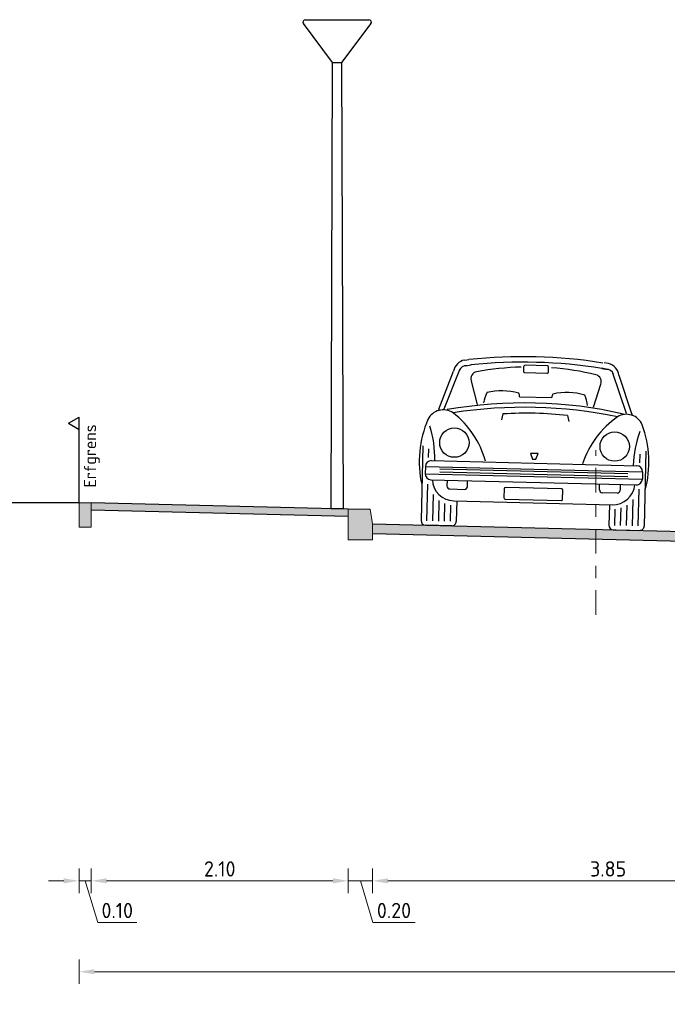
# Model space of a CAD drawing. Header units: metres. Extents: x 104013 to 108981, y 427946 to 428479.
# Tile 291 of 330: x 108870.72 to 108876.01, y 428317.32 to 428325.37. Entities that reach past the tile are written whole.
import ezdxf

# ---------------------------------------------------------------- set-up
doc = ezdxf.new("R2010")
doc.units = ezdxf.units.M
doc.linetypes.add('AM-AS', pattern=[16, 10, -2, 2, -2])
doc.layers.get('DefPoints').update_dxf_attribs({"color": 211, "lineweight": 18})
for name, color, linetype, lineweight in [('N-WE-GR-BOOM-SD', 90, 'Continuous', 25), ('N-WE-IE-MEUBILAIR_WEGMEUBILAIR_LICHTMAST-SD', 251, 'Continuous', 25), ('N-WE-OG-TERREIN_ERF-SD', 7, 'Continuous', 25), ('N-WE-VH-KANTVERHARDING-M', 7, 'Continuous', 18), ('N-WE-VH-VERHARDING-GD', 7, 'Continuous', 25), ('N-XX-AM-AS-GD', 10, 'AM-AS', 0), ('N-XX-GW-GROND-GD', 7, 'Continuous', 25), ('N-XX-VH-KANTOPSLUITING_OPSLUITBAND-SD', 150, 'Continuous', 0), ('N-XX-VH-KANTOPSLUITING_TROTTOIRBAND-SD', 210, 'Continuous', 0), ('X-XX-AL-AANKLEDING-SD', 251, 'Continuous', 25), ('X-XX-AL-T25', 7, 'Continuous', 25)]:
    doc.layers.add(name, color=color, linetype=linetype, lineweight=lineweight)
doc.layers.add('N-WE-VH-VERHARDING-AP_RIJBAAN-ELEMENT', color=7, linetype='Continuous', true_color=0x7f4f3f)
doc.layers.add('N-WE-VH-VERHARDING-AP_VOETPAD', color=7, linetype='Continuous', true_color=0xdbdbdb)
doc.styles.add('NLCS-ISO-M50-T25', font='NLCS-ISO.ttf', dxfattribs={"height": 0.125})
doc.dimstyles.new('NLCS-M50-T25-PIJL_l2_h1', dxfattribs={"dimscale": 0.05, "dimtxt": 2.5, "dimasz": 2.5, "dimexe": 2, "dimexo": 2, "dimgap": 0.7, "dimtad": 1, "dimzin": 0, "dimdsep": 46, "dimtxsty": 'NLCS-ISO-M50-T25', "dimcen": 2.5, "dimdle": 2, "dimclrd": 256, "dimclre": 256, "dimclrt": 256, "dimadec": 1, "dimazin": 0, "dimtfac": 1, "dimtofl": 0, "dimtmove": 1, "dimatfit": 0, "dimfxl": 2, "dimfxlon": 1, "dimtfillclr": 256, "dimtolj": 1, "dimtzin": 0, "dimlwd": 18, "dimlwe": 18, "dimarcsym": 0})

# ---------------------------------------------------------------- blocks, each defined once
blk = doc.blocks.new('lichtmast2')
for points in [[(-0.037, 3.6498), (-0.276, 3.9678)], [(-0.26, 3.9998), (0.0358, 3.9998)], [(-0.0001, 3.9998), (0.2599, 3.9998)], [(0.2759, 3.9678), (0.037, 3.6498)], [(0.037, 3.6498), (0.05, -0.0002), (-0.05, 0.0002), (-0.0372, 3.6498)], [(-0.037, 3.6498), (0.0368, 3.6498)]]:
    blk.add_lwpolyline(points)
for centre, start, end in [((-0.26, 3.9798), 90, 216.93067), ((0.2599, 3.9798), 323.08923, 90)]:
    blk.add_arc(centre, 0.02, start, end)
blk = doc.blocks.new('N-SVH-KANTOPSLUITING_OB_100X200-D')
blk.add_hatch(color=253).paths.add_polyline_path([(-0.1, -0.2), (0, -0.2), (0, 0), (-0.1, 0)])
at = {"flags": 128}
blk.add_lwpolyline([(-0.1, -0.2), (0, -0.2), (0, 0), (-0.1, 0)], close=True, dxfattribs=at)
blk = doc.blocks.new('SOG-ERFGRENS_LINKS-D')
for p, q in [((-0.433, 3.25), (0, 3.5)), ((-0.433, 3.25), (0, 3)), ((0, 3), (0, 3.5)), ((0, 0), (0, 3))]:
    blk.add_line(p, q)
blk = doc.blocks.new('N-SVH-KANTOPSLUITING_TB_180 200X250-D')
blk.add_hatch(color=8).paths.add_polyline_path([(-0.2, -0.12), (-0.2, -0.25), (0, -0.25), (0, 0), (-0.18, 0)])
at = {"flags": 128}
blk.add_lwpolyline([(-0.2, -0.12), (-0.2, -0.25), (0, -0.25), (0, 0), (-0.18, 0)], close=True, dxfattribs=at)
blk = doc.blocks.new('SAL-AANKLEDING_AUTO1_VOORAANZICHT-D')
for p, q in [((-0.5876, 1.3569), (-0.5536, 1.3618)), ((-0.5803, 1.3093), (-0.5348, 1.3187)), ((0.5341, 1.3169), (0.5662, 1.3111)), ((0.5803, 1.3093), (0.5348, 1.3187)), ((0.5876, 1.3569), (0.5536, 1.3618)), ((-0.788, 0.9516), (-0.6767, 1.2627)), ((-0.7458, 0.9537), (-0.6266, 1.2794)), ((0.7458, 0.9537), (0.6266, 1.2794)), ((0.788, 0.9516), (0.6767, 1.2627)), ((-0.474, 0.9976), (-0.5291, 1.1871)), ((0.474, 0.9976), (0.5291, 1.1871)), ((-0.132, 1.068), (0.132, 1.068)), ((-0.788, 0.9515), (-0.7925, 0.9394)), ((-0.264, 0.924), (-0.276, 0.876)), ((0.264, 0.924), (0.276, 0.876)), ((0.788, 0.9515), (0.7924, 0.9396)), ((-0.912, 0.648), (-0.912, 0.036)), ((0.912, 0.648), (0.912, 0.036)), ((-0.864, 0.552), (-0.864, 0.624)), ((0.0308, 0.607), (-0.031, 0.607)), ((-0.031, 0.607), (-0.0133, 0.5598)), ((0.0132, 0.5598), (0.0308, 0.607)), ((0.864, 0.552), (0.864, 0.624)), ((-0.84, 0.528), (0.84, 0.528)), ((-0.0133, 0.5598), (0.0132, 0.5598)), ((-0.888, 0.48), (-0.888, 0.42)), ((-0.888, 0.48), (0.888, 0.48)), ((-0.888, 0.42), (0.888, 0.42)), ((-0.768, 0.462), (0.768, 0.462)), ((-0.768, 0.4388), (0.768, 0.4388)), ((0.888, 0.48), (0.888, 0.42)), ((-0.864, 0.036), (-0.864, 0.336)), ((-0.84, 0.372), (0.84, 0.372)), ((-0.708, 0.372), (-0.708, 0.324)), ((-0.54, 0.324), (-0.54, 0.372)), ((0.228, 0.324), (-0.228, 0.324)), ((0.54, 0.324), (0.54, 0.372)), ((0.708, 0.372), (0.708, 0.324)), ((0.864, 0.036), (0.864, 0.336)), ((-0.816, 0.036), (-0.816, 0.252)), ((-0.684, 0.3), (-0.564, 0.3)), ((-0.24, 0.312), (-0.24, 0.24)), ((0.24, 0.24), (0.24, 0.312)), ((0.684, 0.3), (0.564, 0.3)), ((0.816, 0.036), (0.816, 0.252)), ((-0.768, 0.036), (-0.768, 0.204)), ((-0.72, 0.036), (-0.72, 0.18)), ((-0.672, 0.036), (-0.672, 0.168)), ((-0.648, 0.204), (0.648, 0.204)), ((-0.624, 0.204), (-0.624, 0.036)), ((-0.228, 0.228), (0.228, 0.228)), ((0.624, 0.204), (0.624, 0.036)), ((0.672, 0.036), (0.672, 0.168)), ((0.72, 0.036), (0.72, 0.18)), ((0.768, 0.036), (0.768, 0.204)), ((-0.66, 0), (-0.876, 0)), ((0.66, 0), (0.876, 0))]:
    blk.add_line(p, q)
blk.add_lwpolyline([(-0.0928, 1.2663), (0.0872, 1.2663, 0.414214), (0.0992, 1.2783), (0.0992, 1.3143, 0.414214), (0.0872, 1.3263), (-0.0928, 1.3263, 0.414214), (-0.1048, 1.3143), (-0.1048, 1.2783, 0.414214)], format="xyb", close=True)
for centre in [(-0.6556, 0.6797), (0.6556, 0.6797)]:
    blk.add_circle(centre, 0.12)
for centre, radius, start, end in [((-0.0087, -2.7425), 4.1401, 82.35937, 97.55513), ((-0.5656, 1.2479), 0.1114, 101.54797, 171.8699), ((-0.5773, 1.2547), 0.0552, 82.03039, 163.42599), ((-0.0087, -2.7478), 4.1004, 82.37879, 97.4119), ((-0.0026, -1.0475), 2.3616, 92.95006, 101.85978), ((0.0026, -1.0475), 2.3616, 78.14022, 87.04994), ((0.5773, 1.2547), 0.0552, 16.57401, 97.96961), ((0.5656, 1.2479), 0.1114, 8.1301, 78.45203), ((-0.477, 1.2082), 0.0562, 101.05346, 201.96142), ((0.477, 1.2082), 0.0562, 338.03858, 78.94654), ((-0.1664, 0.9811), 0.2597, 154.28728, 173.35728), ((-0.2651, 0.5777), 0.5347, 76.29474, 104.58114), ((-0.195, 1.0697), 0.063, 358.49003, 25.78481), ((0.195, 1.0697), 0.063, 154.21519, 181.50997), ((0.2651, 0.5777), 0.5347, 75.41886, 103.70526), ((0.1664, 0.9811), 0.2597, 6.64272, 25.71272), ((0, -2.616), 3.636, 78.57881, 101.42119), ((0, -2.8092), 3.7932, 79.79567, 100.20433), ((-0.7478, 0.8049), 0.1412, 57.52881, 155.25027), ((-1.1252, 0.3126), 0.761, 16.88134, 53.45503), ((0, -1.974), 2.91, 84.79488, 95.20512), ((1.1252, 0.3126), 0.761, 126.54497, 163.11866), ((0.7478, 0.8049), 0.1412, 24.74973, 122.47119), ((-0.0624, 0.5386), 0.8763, 158.19859, 193.77768), ((-1.7048, 0.5207), 0.8935, 0.49617, 18.78502), ((1.7048, 0.5207), 0.8935, 161.21498, 179.50383), ((0.0624, 0.5386), 0.8763, 346.22232, 21.80141), ((-0.84, 0.48), 0.048, 90, 180), ((0.84, 0.48), 0.048, 0, 90), ((-0.84, 0.42), 0.048, 180, 270), ((0.84, 0.42), 0.048, 270, 0), ((-0.648, 0.3844), 0.1804, 183.94987, 270), ((-0.684, 0.324), 0.024, 180, 270), ((-0.564, 0.324), 0.024, 270, 0), ((-0.228, 0.312), 0.012, 90, 180), ((0.228, 0.312), 0.012, 0, 90), ((0.564, 0.324), 0.024, 180, 270), ((0.648, 0.3844), 0.1804, 270, 356.05013), ((0.684, 0.324), 0.024, 270, 0), ((-0.228, 0.24), 0.012, 180, 270), ((0.228, 0.24), 0.012, 270, 0), ((-0.876, 0.036), 0.036, 180, 270), ((-0.66, 0.036), 0.036, 270, 0), ((0.66, 0.036), 0.036, 180, 270), ((0.876, 0.036), 0.036, 270, 0)]:
    blk.add_arc(centre, radius, start, end)
blk = doc.blocks.new('*D2818')
at = {"layer": 'DefPoints', "color": 0, "transparency": 16777216}
for p in [(108871.3036, 428321.221), (108873.4036, 428321.221), (108873.4036, 428318.3293)]:
    blk.add_point(p, dxfattribs=at)
at = {"layer": 'N-WE-VH-KANTVERHARDING-M', "lineweight": 18, "transparency": 16777216}
for p, q in [((108871.3036, 428318.4293), (108871.3036, 428318.2293)), ((108873.4036, 428318.4293), (108873.4036, 428318.2293)), ((108871.4286, 428318.3293), (108873.2786, 428318.3293))]:
    blk.add_line(p, q, dxfattribs=at)
at = {"layer": 'N-WE-VH-KANTVERHARDING-M', "transparency": 16777216}
for points in [[(108871.4286, 428318.3502), (108871.4286, 428318.3085), (108871.3036, 428318.3293)], [(108873.2786, 428318.3502), (108873.2786, 428318.3085), (108873.4036, 428318.3293)]]:
    blk.add_solid(points, dxfattribs=at)
at = {"layer": 'N-WE-VH-KANTVERHARDING-M', "transparency": 16777216, "insert": (108872.3536, 428318.4268), "char_height": 0.125, "attachment_point": 5, "style": 'NLCS-ISO-M50-T25'}
blk.add_mtext('\\A1;2.10', dxfattribs=at)
blk = doc.blocks.new('*D2819')
at = {"layer": 'DefPoints', "color": 0, "transparency": 16777216}
for p in [(108873.4036, 428321.221), (108873.6036, 428321.1191), (108873.6036, 428318.3293)]:
    blk.add_point(p, dxfattribs=at)
at = {"layer": 'N-WE-VH-KANTVERHARDING-M', "lineweight": 18, "transparency": 16777216}
for p, q in [((108873.4036, 428318.4293), (108873.4036, 428318.2293)), ((108873.6036, 428318.4293), (108873.6036, 428318.2293)), ((108873.2786, 428318.3293), (108873.1536, 428318.3293)), ((108873.4036, 428318.3293), (108873.6036, 428318.3293)), ((108873.5036, 428318.3293), (108873.6056, 428317.9893)), ((108873.7286, 428318.3293), (108873.8536, 428318.3293)), ((108873.6056, 428317.9893), (108873.9506, 428317.9893))]:
    blk.add_line(p, q, dxfattribs=at)
at = {"layer": 'N-WE-VH-KANTVERHARDING-M', "transparency": 16777216}
for points in [[(108873.2786, 428318.3502), (108873.2786, 428318.3085), (108873.4036, 428318.3293)], [(108873.7286, 428318.3502), (108873.7286, 428318.3085), (108873.6036, 428318.3293)]]:
    blk.add_solid(points, dxfattribs=at)
at = {"layer": 'N-WE-VH-KANTVERHARDING-M', "transparency": 16777216, "insert": (108873.7781, 428318.0868), "char_height": 0.125, "attachment_point": 5, "style": 'NLCS-ISO-M50-T25'}
blk.add_mtext('\\A1;0.20', dxfattribs=at)
blk = doc.blocks.new('*D2820')
at = {"layer": 'DefPoints', "color": 0, "transparency": 16777216}
for p in [(108873.6036, 428321.1191), (108877.4536, 428321.0089), (108877.4536, 428318.3293)]:
    blk.add_point(p, dxfattribs=at)
at = {"layer": 'N-WE-VH-KANTVERHARDING-M', "lineweight": 18, "transparency": 16777216}
for p, q in [((108873.6036, 428318.4293), (108873.6036, 428318.2293)), ((108877.4536, 428318.4293), (108877.4536, 428318.2293)), ((108873.7286, 428318.3293), (108877.3286, 428318.3293))]:
    blk.add_line(p, q, dxfattribs=at)
at = {"layer": 'N-WE-VH-KANTVERHARDING-M', "transparency": 16777216}
for points in [[(108873.7286, 428318.3502), (108873.7286, 428318.3085), (108873.6036, 428318.3293)], [(108877.3286, 428318.3502), (108877.3286, 428318.3085), (108877.4536, 428318.3293)]]:
    blk.add_solid(points, dxfattribs=at)
at = {"layer": 'N-WE-VH-KANTVERHARDING-M', "transparency": 16777216, "insert": (108875.5286, 428318.4268), "char_height": 0.125, "attachment_point": 5, "style": 'NLCS-ISO-M50-T25'}
blk.add_mtext('\\A1;3.85', dxfattribs=at)
blk = doc.blocks.new('*D2835')
at = {"layer": 'DefPoints', "color": 0, "transparency": 16777216}
for p in [(108871.2036, 428321.221), (108871.3036, 428321.221), (108871.2036, 428318.3293)]:
    blk.add_point(p, dxfattribs=at)
at = {"layer": 'N-WE-VH-KANTVERHARDING-M', "lineweight": 18, "transparency": 16777216}
for p, q in [((108871.2036, 428318.4293), (108871.2036, 428318.2293)), ((108871.3036, 428318.4293), (108871.3036, 428318.2293)), ((108871.0786, 428318.3293), (108870.9536, 428318.3293)), ((108871.3036, 428318.3293), (108871.2036, 428318.3293)), ((108871.2536, 428318.3293), (108871.3556, 428317.9893)), ((108871.4286, 428318.3293), (108871.5536, 428318.3293)), ((108871.3556, 428317.9893), (108871.6756, 428317.9893))]:
    blk.add_line(p, q, dxfattribs=at)
at = {"layer": 'N-WE-VH-KANTVERHARDING-M', "transparency": 16777216}
for points in [[(108871.0786, 428318.3502), (108871.0786, 428318.3085), (108871.2036, 428318.3293)], [(108871.4286, 428318.3502), (108871.4286, 428318.3085), (108871.3036, 428318.3293)]]:
    blk.add_solid(points, dxfattribs=at)
at = {"layer": 'N-WE-VH-KANTVERHARDING-M', "transparency": 16777216, "insert": (108871.5156, 428318.0868), "char_height": 0.125, "attachment_point": 5, "style": 'NLCS-ISO-M50-T25'}
blk.add_mtext('\\A1;0.10', dxfattribs=at)
blk = doc.blocks.new('*D2836')
at = {"layer": 'DefPoints', "color": 0, "transparency": 16777216}
for p in [(108871.2036, 428321.221), (108905.9039, 428321.221), (108905.9039, 428317.5859)]:
    blk.add_point(p, dxfattribs=at)
at = {"layer": 'N-WE-VH-KANTVERHARDING-M', "lineweight": 18, "transparency": 16777216}
for p, q in [((108871.2036, 428317.6859), (108871.2036, 428317.4859)), ((108905.9039, 428317.6859), (108905.9039, 428317.4859)), ((108871.3286, 428317.5859), (108905.7789, 428317.5859))]:
    blk.add_line(p, q, dxfattribs=at)
at = {"layer": 'N-WE-VH-KANTVERHARDING-M', "transparency": 16777216}
for points in [[(108871.3286, 428317.6067), (108871.3286, 428317.565), (108871.2036, 428317.5859)], [(108905.7789, 428317.6067), (108905.7789, 428317.565), (108905.9039, 428317.5859)]]:
    blk.add_solid(points, dxfattribs=at)
at = {"layer": 'N-WE-VH-KANTVERHARDING-M', "transparency": 16777216, "insert": (108888.5538, 428317.6834), "char_height": 0.125, "attachment_point": 5, "style": 'NLCS-ISO-M50-T25'}
blk.add_mtext('\\A1;34.70', dxfattribs=at)
blk = doc.blocks.new('SGR-BOOM_08')
h = blk.add_hatch()
h.set_pattern_fill('ANSI31', color=256, scale=0.1)
h.paths.add_polyline_path([(1.73, 4.728), (1.139, 3.207), (1.287, 4.867, 0.379438), (-4.678, 1.862), (-2.63, 0.785), (-4.954, 0.896, 0.174893), (-4.385, -2.474), (-3.502, -2.418), (-3.898, -3.187, 0.243959), (0.361, -5.022), (0.419, -3.33), (0.992, -4.936, 0.230155), (4.494, -2.27), (2.563, -0.55), (5.033, -0.13, 0.321944)])
h.paths.add_polyline_path([(0.15, 0, -1), (-0.15, 0, -1)], flags=16)
at = {"ltscale": 20, "flags": 128}
for points in [[(1.287, 4.867), (1.139, 3.207), (1.73, 4.728)], [(-4.954, 0.896), (-2.63, 0.785), (-4.678, 1.862)], [(5.033, -0.13), (2.563, -0.55), (4.494, -2.27)], [(-3.898, -3.187), (-3.502, -2.418), (-4.385, -2.474)], [(0.992, -4.936), (0.419, -3.33), (0.361, -5.022)]]:
    blk.add_lwpolyline(points, dxfattribs=at)
blk.add_lwpolyline([(5.033, -0.13, 0.321944), (1.73, 4.728, 0.321944)], format="xyb", dxfattribs=at)
blk.add_circle((0, 0), 0.15)
at = {"ltscale": 20}
for start, end in [(75.1844, 158.299), (169.749, 209.4302), (281.3601, 333.2046), (219.2667, 274.1068)]:
    blk.add_arc((0, 0), 5.035, start, end, dxfattribs=at)

msp = doc.modelspace()

# ---------------------------------------------------------------- hatches: boundary and pattern name
at = {"layer": 'N-WE-VH-VERHARDING-AP_RIJBAAN-ELEMENT', "linetype": 'ByBlock'}
h = msp.add_hatch(color=256, dxfattribs=at)
h.paths.add_polyline_path([(108875.4286, 428321.204), (108873.6036, 428321.2491), (108873.6036, 428321.1691), (108875.4286, 428321.124)])
h.paths.add_polyline_path([(108877.2536, 428321.1489), (108877.2536, 428321.1589), (108875.4286, 428321.204), (108875.4286, 428321.124), (108877.2536, 428321.0789)])
h.paths.add_polyline_path([(108877.3536, 428321.1489), (108877.2536, 428321.1489), (108877.2536, 428321.0689), (108877.3536, 428321.0689)])
h.paths.add_polyline_path([(108877.4536, 428321.1389), (108877.3536, 428321.1389), (108877.3536, 428321.0689), (108877.3536, 428321.0589), (108877.4536, 428321.0589)])
at = {"layer": 'N-WE-VH-VERHARDING-AP_VOETPAD'}
msp.add_hatch(color=256, dxfattribs=at).paths.add_polyline_path([(108873.4036, 428321.3691), (108871.3036, 428321.421), (108871.3036, 428321.361), (108873.4036, 428321.3091)])

# ---------------------------------------------------------------- linework, layer by layer
at = {"layer": 'N-WE-VH-VERHARDING-GD', "flags": 128}
for points in [[(108873.4036, 428321.3691), (108871.3036, 428321.421)], [(108873.4022, 428321.3091), (108871.3022, 428321.361)], [(108873.6036, 428321.2491), (108877.2536, 428321.1589)], [(108873.6036, 428321.1691), (108877.2536, 428321.0789)]]:
    msp.add_lwpolyline(points, dxfattribs=at)
at = {"layer": 'N-XX-AM-AS-GD', "ltscale": 0.02}
msp.add_line((108875.4286, 428320.5055), (108875.4286, 428321.851), dxfattribs=at)
at = {"layer": 'N-XX-GW-GROND-GD', "flags": 128}
msp.add_lwpolyline([(108871.2036, 428321.421), (108867.8036, 428321.421)], dxfattribs=at)

# ---------------------------------------------------------------- block references
at = {"layer": 'N-WE-GR-BOOM-SD', "xscale": 0.6, "yscale": 0.6, "zscale": 0.6, "rotation": 50}
msp.add_blockref('SGR-BOOM_08', (108878.8266, 428313.7769), dxfattribs=at)
at = {"layer": 'N-WE-IE-MEUBILAIR_WEGMEUBILAIR_LICHTMAST-SD'}
msp.add_blockref('lichtmast2', (108873.3133, 428321.3713), dxfattribs=at)
at = {"layer": 'N-WE-OG-TERREIN_ERF-SD', "xscale": 0.2, "yscale": 0.2}
msp.add_blockref('SOG-ERFGRENS_LINKS-D', (108871.2036, 428321.421), dxfattribs=at)
at = {"layer": 'N-XX-VH-KANTOPSLUITING_OPSLUITBAND-SD'}
msp.add_blockref('N-SVH-KANTOPSLUITING_OB_100X200-D', (108871.3036, 428321.421), dxfattribs=at)
at = {"layer": 'N-XX-VH-KANTOPSLUITING_TROTTOIRBAND-SD', "xscale": -1}
msp.add_blockref('N-SVH-KANTOPSLUITING_TB_180 200X250-D', (108873.4036, 428321.3691), dxfattribs=at)
at = {"layer": 'X-XX-AL-AANKLEDING-SD', "rotation": 358.5838664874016}
msp.add_blockref('SAL-AANKLEDING_AUTO1_VOORAANZICHT-D', (108874.9103, 428321.2168), dxfattribs=at)

# ---------------------------------------------------------------- texts
at = {"layer": 'X-XX-AL-T25', "insert": (108871.243, 428321.5454), "char_height": 0.1, "width": 0.660638, "attachment_point": 1, "rotation": 89.99456, "style": 'NLCS-ISO-M50-T25'}
msp.add_mtext('Erfgrens', dxfattribs=at)

# ---------------------------------------------------------------- dimensions: what is measured, and where the dimension line sits
at = {"layer": 'N-WE-VH-KANTVERHARDING-M'}
for base, p1, p2, picture, middle in [((108871.2036, 428318.3293), (108871.3036, 428321.221), (108871.2036, 428321.221), '*D2835', (108871.3906, 428318.0868)), ((108873.6036, 428318.3293), (108873.4036, 428321.221), (108873.6036, 428321.1191), '*D2819', (108873.6406, 428318.0868)), ((108877.4536, 428318.3293), (108873.6036, 428321.1191), (108877.4536, 428321.0089), '*D2820', (108875.5286, 428318.4268))]:
    dim = msp.add_linear_dim(base=base, p1=p1, p2=p2, dimstyle='NLCS-M50-T25-PIJL_l2_h1', override={"dimtmove": 1}, dxfattribs=at)
    dim.commit()
    dim.dimension.update_dxf_attribs({"geometry": picture, "text_midpoint": middle})
for base, p1, p2, picture, middle in [((108905.9039, 428317.5859), (108871.2036, 428321.221), (108905.9039, 428321.221), '*D2836', (108888.5538, 428317.6834)), ((108873.4036, 428318.3293), (108871.3036, 428321.221), (108873.4036, 428321.221), '*D2818', (108872.3536, 428318.4268))]:
    dim = msp.add_linear_dim(base=base, p1=p1, p2=p2, dimstyle='NLCS-M50-T25-PIJL_l2_h1', dxfattribs=at)
    dim.commit()
    dim.dimension.update_dxf_attribs({"geometry": picture, "text_midpoint": middle})

doc.saveas('drawing.dxf')
